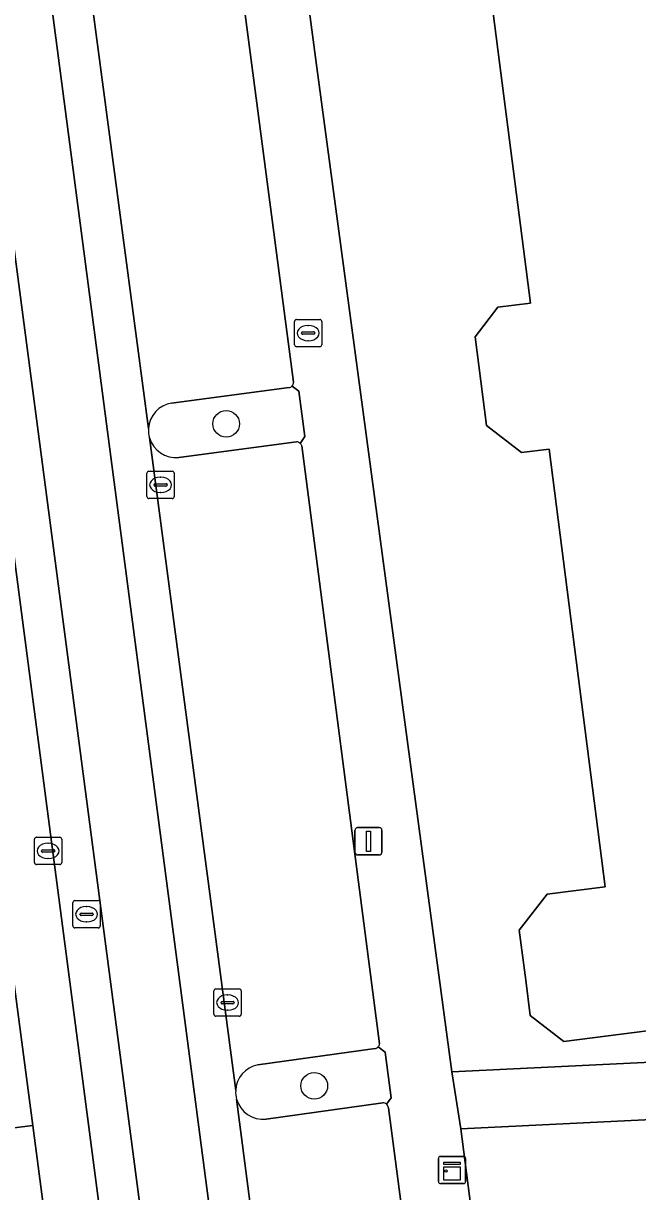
# Model space of a CAD drawing. Extents: x 160554 to 161248, y 385329 to 386506.
# Drawn here: x 161077.93 to 161100.45, y 385958.61 to 386001.43 of the extents above; entities that cross this region are included whole.
import ezdxf

# ---------------------------------------------------------------- set-up
doc = ezdxf.new("R2010")
doc.units = 0
for name, color, linetype in [('IMGEO_Boom', 7, 'Continuous'), ('IMGEO_Brandkraan', 7, 'Continuous'), ('IMGEO_Erf', 7, 'Continuous'), ('IMGEO_Groenvoorziening', 7, 'Continuous'), ('IMGEO_Kast', 7, 'Continuous'), ('IMGEO_Kolk', 7, 'Continuous'), ('IMGEO_Lichtmast', 7, 'Continuous'), ('IMGEO_Pand', 7, 'Continuous'), ('IMGEO_Parkeervlak_open', 7, 'Continuous'), ('IMGEO_Rijbaan_lokaal_gesloten', 7, 'Continuous'), ('IMGEO_Rijbaan_lokaal_open', 7, 'Continuous'), ('IMGEO_Rioolput', 7, 'Continuous'), ('IMGEO_Voetpad_open', 7, 'Continuous')]:
    doc.layers.add(name, color=color, linetype=linetype)

msp = doc.modelspace()

# ---------------------------------------------------------------- linework, layer by layer
at = {"layer": 'IMGEO_Boom'}
for centre in [(161085.361, 385986.754), (161088.592, 385962.488)]:
    msp.add_circle(centre, 0.489, dxfattribs=at)
at = {"layer": 'IMGEO_Brandkraan'}
for p, q in [((161087.868, 385989.655), (161087.868, 385990.507)), ((161087.943, 385990.581), (161088.795, 385990.581)), ((161088.869, 385990.507), (161088.869, 385989.655)), ((161088.127, 385990.075), (161088.127, 385990.087)), ((161088.17, 385990.124), (161088.568, 385990.124)), ((161088.356, 385990.361), (161088.381, 385990.361)), ((161088.611, 385990.087), (161088.611, 385990.075)), ((161088.565, 385990.038), (161088.167, 385990.038)), ((161088.379, 385989.801), (161088.354, 385989.801)), ((161088.795, 385989.581), (161087.943, 385989.581))]:
    msp.add_line(p, q, dxfattribs=at)
for points in [[(161087.868, 385989.655), (161087.868, 385990.507)], [(161087.943, 385990.581), (161088.795, 385990.581)], [(161088.869, 385990.507), (161088.869, 385989.655)], [(161088.795, 385989.581), (161087.943, 385989.581)]]:
    msp.add_lwpolyline(points, dxfattribs=at)
for centre, radius, start, end in [((161087.945, 385990.505), 0.0765, 91.552, 178.448), ((161087.945, 385990.505), 0.0765, 91.552, 178.448), ((161088.793, 385990.505), 0.0765, 1.552, 88.448), ((161088.793, 385990.505), 0.0765, 1.552, 88.448), ((161088.167, 385990.084), 0.0403, 85.8775, 175.7526), ((161088.164, 385990.074), 0.0366, 178.938, 274.7102), ((161088.568, 385990.081), 0.043, 264.8664, 352.4533), ((161088.572, 385990.086), 0.0386, 1.7309, 96.639), ((161087.945, 385989.657), 0.0765, 181.552, 268.448), ((161087.945, 385989.657), 0.0765, 181.552, 268.448), ((161088.793, 385989.657), 0.0765, 271.552, 358.448), ((161088.793, 385989.657), 0.0765, 271.552, 358.448)]:
    msp.add_arc(centre, radius, start, end, dxfattribs=at)
for centre, major_axis, ratio, start_param, end_param in [((161088.355, 385990.081), (-0.387, 0.002), 0.722429, 4.712389, 7.853982), ((161088.38, 385990.081), (-0.39, 0.002), 0.717154, 1.570796, 4.712389)]:
    msp.add_ellipse(centre, major_axis=major_axis, ratio=ratio, start_param=start_param, end_param=end_param, dxfattribs=at)
at = {"layer": 'IMGEO_Erf'}
for points in [[(161082.13, 386049.396), (161088.666, 386000), (161093.633, 385962.998), (161114.517, 385964.012), (161113.866, 385969.153), (161113.497, 385969.106), (161113.165, 385971.693), (161114.702, 385971.889), (161114.792, 385971.901), (161114.714, 385972.513), (161118.168, 385972.955), (161118.578, 385969.756), (161122.447, 385970.246), (161118.286, 386003.12)], [(161112.867, 386002.434), (161111.918, 386001.207), (161107.058, 386000.585), (161107.133, 386000), (161111.188, 385968.338), (161101.531, 385967.101), (161101.847, 385964.636), (161097.741, 385964.11), (161096.509, 385965.062), (161096.343, 385966.362), (161096.108, 385968.194), (161097.125, 385969.51), (161099.255, 385969.783), (161097.2, 385985.83), (161096.188, 385985.701), (161094.905, 385986.693), (161094.488, 385989.948), (161095.324, 385991.029), (161096.513, 385991.181), (161095.384, 386000), (161094.442, 386007.356)]]:
    msp.add_lwpolyline(points, dxfattribs=at)
at = {"layer": 'IMGEO_Groenvoorziening'}
for points in [[(161087.668, 385988.083), (161083.364, 385987.516)], [(161088.074, 385986.035), (161088.247, 385986.284), (161088.027, 385987.956), (161087.779, 385988.14)], [(161083.624, 385985.518), (161087.936, 385986.099)], [(161090.82, 385963.852), (161086.518, 385963.255)], [(161091.236, 385961.816), (161091.412, 385962.048), (161091.195, 385963.723), (161090.931, 385963.913)], [(161132.353, 385923.907), (161130.428, 385938.734), (161127.194, 385962.541), (161093.966, 385960.914), (161094.874, 385953.891), (161097.601, 385954.29), (161108.541, 385955.891), (161109.928, 385945.494), (161112.775, 385924.141), (161115.749, 385901.843), (161118.463, 385881.489), (161121.251, 385860.582), (161122.752, 385849.325), (161123.708, 385842.158), (161122.665, 385842.019), (161112.744, 385840.696), (161112.591, 385841.865), (161109.707, 385841.529), (161110.155, 385838.705)], [(161086.823, 385961.264), (161091.111, 385961.864)]]:
    msp.add_lwpolyline(points, dxfattribs=at)
for centre, radius, start, end in [((161087.641, 385988.272), 0.19, 278.0626, 316.2996), ((161083.522, 385986.521), 1.007, 99.0158, 176.8145), ((161083.501, 385986.517), 0.987, 176.54, 195.9117), ((161083.521, 385986.519), 1.007, 195.7005, 275.8652), ((161087.898, 385985.837), 0.264, 48.4018, 81.8374), ((161090.777, 385964.061), 0.213, 281.5219, 316.06), ((161086.719, 385962.266), 1.009, 101.492, 177.3355), ((161086.704, 385962.267), 0.994, 177.3472, 195.6924), ((161086.719, 385962.268), 1.009, 195.511, 275.8888), ((161091.1, 385961.647), 0.217, 51.0157, 86.9707)]:
    msp.add_arc(centre, radius, start, end, dxfattribs=at)
at = {"layer": 'IMGEO_Kast'}
for p, q in [((161093.142, 385958.977), (161093.142, 385959.818)), ((161093.142, 385959.818), (161093.142, 385958.977)), ((161093.217, 385959.902), (161094.058, 385959.902)), ((161094.058, 385959.902), (161093.217, 385959.902)), ((161094.142, 385959.827), (161094.142, 385958.986)), ((161094.142, 385958.986), (161094.142, 385959.827)), ((161094.067, 385958.902), (161093.226, 385958.902)), ((161093.226, 385958.902), (161094.067, 385958.902))]:
    msp.add_line(p, q, dxfattribs=at)
for points in [[(161093.337, 385959.692), (161093.937, 385959.692), (161093.937, 385959.607), (161093.337, 385959.607), (161093.337, 385959.692)], [(161093.337, 385959.517), (161093.937, 385959.517), (161093.937, 385959.028), (161093.337, 385959.028), (161093.337, 385959.517)]]:
    msp.add_lwpolyline(points, dxfattribs=at)
msp.add_circle((161093.421, 385959.366), 0.0377, dxfattribs=at)
for centre, start, end in [((161093.22, 385959.824), 92.4484, 184.2845), ((161093.22, 385959.824), 92.4484, 184.2845), ((161094.064, 385959.824), 2.4484, 94.2845), ((161094.064, 385959.824), 2.4484, 94.2845), ((161093.22, 385958.98), 182.4484, 274.2845), ((161093.22, 385958.98), 182.4484, 274.2845), ((161094.064, 385958.98), 272.4484, 4.2845), ((161094.064, 385958.98), 272.4484, 4.2845)]:
    msp.add_arc(centre, 0.0779, start, end, dxfattribs=at)
at = {"layer": 'IMGEO_Kolk'}
for p, q in [((161082.458, 385984.09), (161082.458, 385984.942)), ((161082.533, 385985.016), (161083.385, 385985.016)), ((161083.459, 385984.942), (161083.459, 385984.09)), ((161082.717, 385984.51), (161082.717, 385984.522)), ((161082.76, 385984.559), (161083.158, 385984.559)), ((161082.946, 385984.796), (161082.971, 385984.796)), ((161083.201, 385984.522), (161083.201, 385984.51)), ((161083.155, 385984.473), (161082.757, 385984.473)), ((161082.969, 385984.236), (161082.944, 385984.236)), ((161083.385, 385984.016), (161082.533, 385984.016)), ((161078.335, 385970.672), (161078.335, 385971.524)), ((161078.41, 385971.598), (161079.262, 385971.598)), ((161078.823, 385971.378), (161078.848, 385971.378)), ((161079.336, 385971.524), (161079.336, 385970.672)), ((161078.594, 385971.092), (161078.594, 385971.104)), ((161079.032, 385971.055), (161078.634, 385971.055)), ((161078.637, 385971.141), (161079.035, 385971.141)), ((161078.846, 385970.818), (161078.821, 385970.818)), ((161079.078, 385971.104), (161079.078, 385971.092)), ((161079.262, 385970.598), (161078.41, 385970.598)), ((161084.914, 385965.112), (161084.914, 385965.964)), ((161084.989, 385966.038), (161085.841, 385966.038)), ((161085.402, 385965.818), (161085.427, 385965.818)), ((161085.915, 385965.964), (161085.915, 385965.112)), ((161085.173, 385965.532), (161085.173, 385965.544)), ((161085.611, 385965.495), (161085.213, 385965.495)), ((161085.216, 385965.581), (161085.614, 385965.581)), ((161085.425, 385965.258), (161085.4, 385965.258)), ((161085.657, 385965.544), (161085.657, 385965.532)), ((161085.841, 385965.038), (161084.989, 385965.038))]:
    msp.add_line(p, q, dxfattribs=at)
for points in [[(161082.458, 385984.09), (161082.458, 385984.942)], [(161082.533, 385985.016), (161083.385, 385985.016)], [(161083.459, 385984.942), (161083.459, 385984.09)], [(161083.385, 385984.016), (161082.533, 385984.016)], [(161078.335, 385970.672), (161078.335, 385971.524)], [(161078.41, 385971.598), (161079.262, 385971.598)], [(161079.336, 385971.524), (161079.336, 385970.672)], [(161079.262, 385970.598), (161078.41, 385970.598)], [(161084.914, 385965.112), (161084.914, 385965.964)], [(161084.989, 385966.038), (161085.841, 385966.038)], [(161085.915, 385965.964), (161085.915, 385965.112)], [(161085.841, 385965.038), (161084.989, 385965.038)]]:
    msp.add_lwpolyline(points, dxfattribs=at)
for centre, radius, start, end in [((161082.535, 385984.94), 0.0765, 91.552, 178.448), ((161082.535, 385984.94), 0.0765, 91.552, 178.448), ((161083.383, 385984.94), 0.0765, 1.552, 88.448), ((161083.383, 385984.94), 0.0765, 1.552, 88.448), ((161082.757, 385984.519), 0.0403, 85.8775, 175.7526), ((161082.754, 385984.509), 0.0366, 178.938, 274.7102), ((161083.158, 385984.516), 0.043, 264.8664, 352.4533), ((161083.162, 385984.521), 0.0386, 1.7309, 96.639), ((161082.535, 385984.092), 0.0765, 181.552, 268.448), ((161082.535, 385984.092), 0.0765, 181.552, 268.448), ((161083.383, 385984.092), 0.0765, 271.552, 358.448), ((161083.383, 385984.092), 0.0765, 271.552, 358.448), ((161078.412, 385971.522), 0.0765, 91.552, 178.448), ((161078.412, 385971.522), 0.0765, 91.552, 178.448), ((161079.26, 385971.522), 0.0765, 1.552, 88.448), ((161079.26, 385971.522), 0.0765, 1.552, 88.448), ((161078.634, 385971.101), 0.0403, 85.8775, 175.7526), ((161078.631, 385971.091), 0.0366, 178.938, 274.7102), ((161079.035, 385971.098), 0.043, 264.8664, 352.4533), ((161079.039, 385971.103), 0.0386, 1.7309, 96.639), ((161078.412, 385970.674), 0.0765, 181.552, 268.448), ((161078.412, 385970.674), 0.0765, 181.552, 268.448), ((161079.26, 385970.674), 0.0765, 271.552, 358.448), ((161079.26, 385970.674), 0.0765, 271.552, 358.448), ((161084.991, 385965.962), 0.0765, 91.552, 178.448), ((161084.991, 385965.962), 0.0765, 91.552, 178.448), ((161085.839, 385965.962), 0.0765, 1.552, 88.448), ((161085.839, 385965.962), 0.0765, 1.552, 88.448), ((161085.213, 385965.541), 0.0403, 85.8775, 175.7526), ((161085.21, 385965.531), 0.0366, 178.938, 274.7102), ((161085.614, 385965.538), 0.043, 264.8664, 352.4533), ((161085.618, 385965.543), 0.0386, 1.7309, 96.639), ((161084.991, 385965.114), 0.0765, 181.552, 268.448), ((161084.991, 385965.114), 0.0765, 181.552, 268.448), ((161085.839, 385965.114), 0.0765, 271.552, 358.448), ((161085.839, 385965.114), 0.0765, 271.552, 358.448)]:
    msp.add_arc(centre, radius, start, end, dxfattribs=at)
for centre, major_axis, ratio, start_param, end_param in [((161082.945, 385984.516), (-0.387, 0.002), 0.722429, 4.712389, 7.853982), ((161082.97, 385984.516), (-0.39, 0.002), 0.717154, 1.570796, 4.712389), ((161078.822, 385971.098), (-0.387, 0.002), 0.722429, 4.712389, 7.853982), ((161078.847, 385971.098), (-0.39, 0.002), 0.717154, 1.570796, 4.712389), ((161085.401, 385965.538), (-0.387, 0.002), 0.722429, 4.712389, 7.853982), ((161085.426, 385965.538), (-0.39, 0.002), 0.717154, 1.570796, 4.712389)]:
    msp.add_ellipse(centre, major_axis=major_axis, ratio=ratio, start_param=start_param, end_param=end_param, dxfattribs=at)
at = {"layer": 'IMGEO_Lichtmast'}
for p, q in [((161090.081, 385971.051), (161090.081, 385971.851)), ((161090.081, 385971.851), (161090.081, 385971.051)), ((161090.181, 385971.951), (161090.971, 385971.951)), ((161090.971, 385971.951), (161090.181, 385971.951)), ((161091.071, 385971.851), (161091.071, 385971.051)), ((161091.071, 385971.051), (161091.071, 385971.851)), ((161090.971, 385970.951), (161090.181, 385970.951)), ((161090.181, 385970.951), (161090.971, 385970.951))]:
    msp.add_line(p, q, dxfattribs=at)
msp.add_lwpolyline([(161090.501, 385971.826), (161090.651, 385971.826), (161090.651, 385971.076), (161090.501, 385971.076), (161090.501, 385971.826)], dxfattribs=at)
for centre, start, end in [((161090.181, 385971.851), 90, 180), ((161090.181, 385971.851), 90, 180), ((161090.971, 385971.851), 0, 90), ((161090.971, 385971.851), 360, 90), ((161090.181, 385971.051), 180, 270), ((161090.181, 385971.051), 180, 270), ((161090.971, 385971.051), 270, 0), ((161090.971, 385971.051), 270, 0)]:
    msp.add_arc(centre, 0.1, start, end, dxfattribs=at)
at = {"layer": 'IMGEO_Pand'}
msp.add_lwpolyline([(161094.442, 386007.356), (161095.384, 386000), (161096.513, 385991.181), (161095.324, 385991.029), (161094.488, 385989.948), (161094.905, 385986.693), (161096.188, 385985.701), (161097.2, 385985.83), (161099.255, 385969.783), (161097.125, 385969.51), (161096.108, 385968.194), (161096.343, 385966.362), (161096.509, 385965.062), (161097.741, 385964.11), (161101.847, 385964.636), (161101.531, 385967.101), (161111.188, 385968.338), (161107.133, 386000), (161107.058, 386000.585), (161111.918, 386001.207), (161112.867, 386002.434)], dxfattribs=at)
at = {"layer": 'IMGEO_Parkeervlak_open'}
for points in [[(161081.581, 385937.098), (161083.425, 385937.348), (161074.169, 386007.952), (161074.015, 386008.997), (161073.237, 386014.893), (161073.09, 386015.931), (161068.384, 386051.777)], [(161066.54, 386050.434), (161077.499, 385966.964), (161078.278, 385961.032), (161081.396, 385937.282)], [(161079.613, 386008.487), (161082.516, 385986.577)], [(161087.829, 385988.28), (161085.218, 386008.189)], [(161083.364, 385987.516), (161087.668, 385988.083)], [(161082.552, 385986.247), (161085.711, 385962.313)], [(161087.936, 385986.099), (161083.624, 385985.518)], [(161090.987, 385964.029), (161088.139, 385985.943)], [(161086.518, 385963.255), (161090.82, 385963.852)], [(161085.747, 385961.998), (161088.08, 385944.086)], [(161091.111, 385961.864), (161086.823, 385961.264)], [(161093.373, 385945.761), (161092.891, 385949.666), (161091.314, 385961.682)]]:
    msp.add_lwpolyline(points, dxfattribs=at)
for centre, radius, start, end in [((161087.641, 385988.272), 0.19, 278.0626, 316.2996), ((161087.647, 385988.266), 0.183, 316.3333, 4.359), ((161083.522, 385986.521), 1.007, 99.0158, 176.8145), ((161083.521, 385986.519), 1.007, 195.7005, 275.8652), ((161087.898, 385985.837), 0.264, 48.4018, 81.8374), ((161087.919, 385985.856), 0.237, 21.4735, 49.0106), ((161090.774, 385964.06), 0.216, 316.8501, 351.6113), ((161090.777, 385964.061), 0.213, 281.5219, 316.06), ((161086.719, 385962.266), 1.009, 101.492, 177.3355), ((161086.719, 385962.268), 1.009, 195.511, 275.8888), ((161091.1, 385961.647), 0.217, 51.0157, 86.9707), ((161091.094, 385961.644), 0.223, 9.884, 50.5225)]:
    msp.add_arc(centre, radius, start, end, dxfattribs=at)
at = {"layer": 'IMGEO_Rijbaan_lokaal_gesloten'}
for points in [[(161079.588, 386008.613), (161079.58, 386008.672), (161078.134, 386008.45), (161086.055, 385948.036), (161095.806, 385874.121), (161097.248, 385874.322), (161096.551, 385879.856), (161095.45, 385888.19), (161095.353, 385888.901), (161092.944, 385907.216), (161092.941, 385907.237), (161091.559, 385917.566), (161088.129, 385943.731)], [(161082.516, 385986.577), (161079.613, 386008.487)], [(161085.711, 385962.313), (161082.552, 385986.247)], [(161088.08, 385944.086), (161085.747, 385961.998)]]:
    msp.add_lwpolyline(points, dxfattribs=at)
msp.add_lwpolyline([(161075.617, 386008.135), (161074.169, 386007.952), (161083.425, 385937.348), (161083.564, 385936.29), (161085.041, 385936.476)], close=True, dxfattribs=at)
for centre, radius, start, end in [((161083.501, 385986.517), 0.987, 176.54, 195.9117), ((161086.704, 385962.267), 0.994, 177.3472, 195.6924)]:
    msp.add_arc(centre, radius, start, end, dxfattribs=at)
at = {"layer": 'IMGEO_Rijbaan_lokaal_open'}
msp.add_lwpolyline([(161086.055, 385948.036), (161078.134, 386008.45), (161075.617, 386008.135), (161085.041, 385936.476), (161083.564, 385936.29)], dxfattribs=at)
at = {"layer": 'IMGEO_Rioolput'}
for p, q in [((161079.745, 385968.35), (161079.745, 385969.202)), ((161079.82, 385969.276), (161080.672, 385969.276)), ((161080.746, 385969.202), (161080.746, 385968.35)), ((161080.004, 385968.77), (161080.004, 385968.782)), ((161080.442, 385968.733), (161080.044, 385968.733)), ((161080.047, 385968.819), (161080.445, 385968.819)), ((161080.233, 385969.056), (161080.258, 385969.056)), ((161080.488, 385968.782), (161080.488, 385968.77)), ((161080.672, 385968.276), (161079.82, 385968.276)), ((161080.256, 385968.496), (161080.231, 385968.496))]:
    msp.add_line(p, q, dxfattribs=at)
for points in [[(161079.745, 385968.35), (161079.745, 385969.202)], [(161079.82, 385969.276), (161080.672, 385969.276)], [(161080.746, 385969.202), (161080.746, 385968.35)], [(161080.672, 385968.276), (161079.82, 385968.276)]]:
    msp.add_lwpolyline(points, dxfattribs=at)
for centre, radius, start, end in [((161079.822, 385969.2), 0.0765, 91.552, 178.448), ((161079.822, 385969.2), 0.0765, 91.552, 178.448), ((161080.67, 385969.2), 0.0765, 1.552, 88.448), ((161080.67, 385969.2), 0.0765, 1.552, 88.448), ((161080.044, 385968.779), 0.0403, 85.8775, 175.7526), ((161080.041, 385968.769), 0.0366, 178.938, 274.7102), ((161080.445, 385968.776), 0.043, 264.8664, 352.4533), ((161080.449, 385968.781), 0.0386, 1.7309, 96.639), ((161079.822, 385968.352), 0.0765, 181.552, 268.448), ((161079.822, 385968.352), 0.0765, 181.552, 268.448), ((161080.67, 385968.352), 0.0765, 271.552, 358.448), ((161080.67, 385968.352), 0.0765, 271.552, 358.448)]:
    msp.add_arc(centre, radius, start, end, dxfattribs=at)
for centre, major_axis, ratio, start_param, end_param in [((161080.232, 385968.776), (-0.387, 0.002), 0.722429, 4.712389, 7.853982), ((161080.257, 385968.776), (-0.39, 0.002), 0.717154, 1.570796, 4.712389)]:
    msp.add_ellipse(centre, major_axis=major_axis, ratio=ratio, start_param=start_param, end_param=end_param, dxfattribs=at)
at = {"layer": 'IMGEO_Voetpad_open'}
for points in [[(161081.396, 385937.282), (161078.278, 385961.032), (161077.105, 385960.883), (161076.309, 385966.835), (161077.499, 385966.964), (161066.54, 386050.434)], [(161096.784, 385919.367), (161097.009, 385919.191), (161097.237, 385917.622), (161098.284, 385917.719), (161099.668, 385917.914), (161099.356, 385920.254), (161098.548, 385926.313), (161097.126, 385936.966), (161096.292, 385943.217), (161095.494, 385949.098), (161094.874, 385953.891), (161093.966, 385960.914), (161093.633, 385962.998), (161088.666, 386000), (161082.13, 386049.396)], [(161085.218, 386008.189), (161087.829, 385988.28)], [(161087.779, 385988.14), (161088.027, 385987.956), (161088.247, 385986.284), (161088.074, 385986.035)], [(161088.139, 385985.943), (161090.987, 385964.029)], [(161090.931, 385963.913), (161091.195, 385963.723), (161091.412, 385962.048), (161091.236, 385961.816)], [(161091.314, 385961.682), (161092.891, 385949.666), (161094.08, 385949.822), (161094.579, 385945.934), (161093.373, 385945.761)]]:
    msp.add_lwpolyline(points, dxfattribs=at)
for points in [[(161077.499, 385966.964), (161076.309, 385966.835), (161077.105, 385960.883), (161078.278, 385961.032)], [(161126.921, 385964.614), (161114.517, 385964.012), (161093.633, 385962.998), (161093.966, 385960.914), (161127.194, 385962.541)]]:
    msp.add_lwpolyline(points, close=True, dxfattribs=at)
for centre, radius, start, end in [((161087.647, 385988.266), 0.183, 316.3333, 4.359), ((161087.919, 385985.856), 0.237, 21.4735, 49.0106), ((161090.774, 385964.06), 0.216, 316.8501, 351.6113), ((161091.094, 385961.644), 0.223, 9.884, 50.5225)]:
    msp.add_arc(centre, radius, start, end, dxfattribs=at)

doc.saveas('drawing.dxf')
